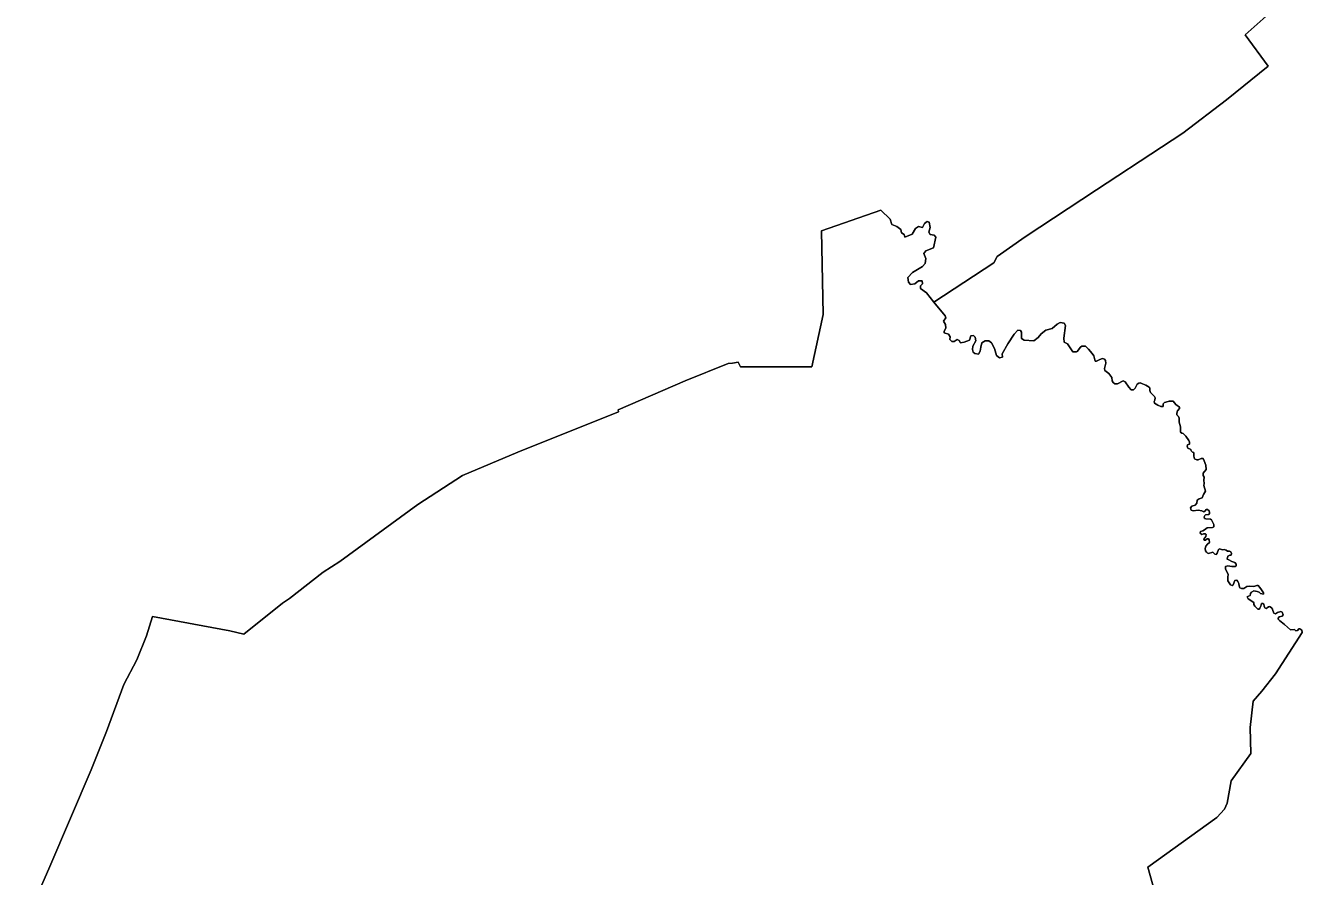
# Model space of a CAD drawing. Extents: x 369010 to 739155, y 6377141 to 6616555.
# Drawn here: x 587589 to 592840, y 6446572 to 6450044 of the extents above; entities that cross this region are included whole.
import ezdxf

# ---------------------------------------------------------------- set-up
doc = ezdxf.new("R2010")
doc.units = 0
doc.header["$LTSCALE"] = 40
doc.layers.add('1', color=7, linetype='Continuous', lineweight=13)

msp = doc.modelspace()

# ---------------------------------------------------------------- linework, layer by layer
at = {"layer": '1'}
for points in [[(587589.02, 6446387.53), (587688.16, 6446610.96), (587855.98, 6447005.85), (587919.36, 6447162.92), (587989.87, 6447354.07), (588043.16, 6447455.36), (588082.72, 6447553.51), (588107.21, 6447632.62), (588422.17, 6447573.53), (588480.26, 6447560.79), (588637.32, 6447686.74), (588666.61, 6447705.6), (588803.32, 6447813.51), (588871.51, 6447857.37), (589190.93, 6448089.41), (589373.48, 6448208.07), (589599.56, 6448302.91), (590009.68, 6448468.25), (590009.02, 6448476.36), (590282.26, 6448594.03), (590458.2, 6448664.86), (590475.74, 6448666.02), (590499.57, 6448670.49), (590509.01, 6448652.29), (590800.46, 6448652.29), (590846.14, 6448865.29), (590839.52, 6449207.06), (591081.48, 6449291.63), (591120.21, 6449255.05), (591127, 6449233.37), (591147.69, 6449224.93), (591163.74, 6449211.86), (591165.73, 6449198.61), (591176.81, 6449192.49), (591179.79, 6449180.41), (591209.58, 6449192.82), (591222.99, 6449216.32), (591235.4, 6449224.27), (591252.12, 6449220.63), (591259.9, 6449236.52), (591270.49, 6449244.96), (591279.59, 6449241.81), (591283.56, 6449220.79), (591277.61, 6449201.59), (591283.23, 6449192.49), (591298.96, 6449189.51), (591306.07, 6449181.73), (591296.64, 6449138.04), (591265.19, 6449125.3), (591256.75, 6449114.21), (591265.85, 6449094.35), (591263.37, 6449073), (591252.61, 6449061.41), (591210.91, 6449037.25), (591192.54, 6449015.73), (591194.85, 6448996.7), (591203.46, 6448988.09), (591220.18, 6448990.41), (591235.9, 6449002.49), (591250.3, 6449002.49), (591251.29, 6448990.91), (591243.68, 6448981.97), (591243.68, 6448970.88), (591268.83, 6448954.33), (591298.46, 6448915.93), (591542.91, 6449076.31), (591556.81, 6449101.96), (591671.34, 6449182.06), (591962.13, 6449374.88), (592227.93, 6449548.99), (592315.48, 6449606.09), (592493.73, 6449741.96), (592663.7, 6449879), (592569.7, 6450006.77), (592839.96, 6450247.91)], [(592839.96, 6450247.91), (592569.7, 6450006.77), (592663.7, 6449879), (592493.73, 6449741.96), (592315.48, 6449606.09), (592227.93, 6449548.99), (591962.13, 6449374.88), (591671.34, 6449182.06)], [(591566.41, 6448688.53), (591554.82, 6448697.47), (591545.56, 6448726.6), (591533.97, 6448749.11), (591522.39, 6448758.04), (591507.82, 6448758.37), (591494.58, 6448749.11), (591490.11, 6448731.89), (591487.46, 6448715.51), (591480.84, 6448703.43), (591465.45, 6448705.58), (591458.83, 6448711.54), (591455.52, 6448722.13), (591457.67, 6448735.87), (591470.42, 6448758.37), (591467.6, 6448773.27), (591460.49, 6448779.39), (591448.9, 6448778.23), (591444.6, 6448761.19), (591422.59, 6448752.42), (591406.53, 6448749.6), (591402.23, 6448758.87), (591393.29, 6448763.34), (591380.71, 6448754.57), (591371.28, 6448755.73), (591364.16, 6448763.84), (591365.32, 6448773.77), (591357.54, 6448785.35), (591340, 6448789.82), (591340.5, 6448797.43), (591347.61, 6448810.01), (591345.96, 6448824.74), (591338.35, 6448837.49), (591346.62, 6448851.72), (591344.97, 6448859.5), (591298.46, 6448915.93), (591268.83, 6448954.33), (591243.68, 6448970.88), (591243.68, 6448981.97), (591251.29, 6448990.91), (591250.3, 6449002.49), (591235.9, 6449002.49), (591220.18, 6448990.41), (591203.46, 6448988.09), (591194.85, 6448996.7), (591192.54, 6449015.73), (591210.91, 6449037.25), (591252.61, 6449061.41), (591263.37, 6449073), (591265.85, 6449094.35), (591256.75, 6449114.21), (591265.19, 6449125.3), (591296.64, 6449138.04), (591306.07, 6449181.73), (591298.96, 6449189.51), (591283.23, 6449192.49), (591277.61, 6449201.59), (591283.56, 6449220.79), (591279.59, 6449241.81), (591270.49, 6449244.96), (591259.9, 6449236.52), (591252.12, 6449220.63), (591235.4, 6449224.27), (591222.99, 6449216.32), (591209.58, 6449192.82), (591179.79, 6449180.41), (591176.81, 6449192.49), (591165.73, 6449198.61), (591163.74, 6449211.86), (591147.69, 6449224.93), (591127, 6449233.37), (591120.21, 6449255.05), (591081.48, 6449291.63), (590839.52, 6449207.06), (590846.14, 6448865.29), (590800.46, 6448652.29), (590509.01, 6448652.29)], [(591671.34, 6449182.06), (591556.81, 6449101.96), (591542.91, 6449076.31), (591298.46, 6448915.93), (591344.97, 6448859.5), (591346.62, 6448851.72), (591338.35, 6448837.49), (591345.96, 6448824.74), (591347.61, 6448810.01), (591340.5, 6448797.43), (591340, 6448789.82), (591357.54, 6448785.35), (591365.32, 6448773.77), (591364.16, 6448763.84), (591371.28, 6448755.73), (591380.71, 6448754.57), (591393.29, 6448763.34), (591402.23, 6448758.87), (591406.53, 6448749.6), (591422.59, 6448752.42), (591444.6, 6448761.19), (591448.9, 6448778.23), (591460.49, 6448779.39), (591467.6, 6448773.27), (591470.42, 6448758.37), (591457.67, 6448735.87), (591455.52, 6448722.13), (591458.83, 6448711.54), (591465.45, 6448705.58), (591480.84, 6448703.43), (591487.46, 6448715.51), (591490.11, 6448731.89), (591494.58, 6448749.11), (591507.82, 6448758.37), (591522.39, 6448758.04), (591533.97, 6448749.11), (591545.56, 6448726.6), (591554.82, 6448697.47), (591566.41, 6448688.53), (591578.49, 6448690.85), (591577.5, 6448704.59), (591600.5, 6448745.3), (591625.83, 6448785.52), (591641.88, 6448800.91), (591651.98, 6448799.75), (591656.44, 6448792.63), (591656.44, 6448767.81), (591667.86, 6448760.19), (591706.43, 6448758.04), (591724.14, 6448771.78), (591736.71, 6448786.51), (591755.42, 6448800.91), (591781.23, 6448808.03), (591801.59, 6448825.73), (591814.34, 6448832.85), (591830.72, 6448830.04), (591836.51, 6448820.93), (591829.23, 6448768.97), (591830.55, 6448752.25), (591844.13, 6448745.47), (591865.97, 6448712.36), (591881.03, 6448712.36), (591884.18, 6448714.02), (591896.76, 6448732.06), (591902.55, 6448736.53), (591917.94, 6448735.87), (591929.36, 6448724.45), (591944.75, 6448705.58), (591951.7, 6448696.14), (591957.17, 6448674.46), (591962.79, 6448674.13), (591976.2, 6448681.91), (591987.78, 6448685.22), (591995.4, 6448683.4), (591999.87, 6448677.77), (592000.2, 6448666.35), (591998.71, 6448656.26), (591995.56, 6448645.17), (591996.22, 6448637.23), (592013.6, 6448623.99), (592024.69, 6448608.59), (592026.35, 6448594.19), (592030.81, 6448587.24), (592037.93, 6448582.11), (592048.03, 6448582.94), (592071.03, 6448594.69), (592079.14, 6448590.72), (592094.86, 6448568.04), (592103.97, 6448557.45), (592113.9, 6448557.29), (592120.85, 6448564.73), (592129.29, 6448580.29), (592135.41, 6448585.42), (592140.54, 6448586.91), (592150.8, 6448582.11), (592164.21, 6448576.32), (592171.33, 6448573.01), (592177.62, 6448569.04), (592180.1, 6448565.4), (592180.43, 6448554.8)], [(592348.58, 6448313.67), (592345.44, 6448316.15), (592335.34, 6448318.96), (592332.36, 6448327.57), (592334.18, 6448333.19), (592342.13, 6448336.5), (592342.62, 6448344.61), (592340.31, 6448351.23), (592327.73, 6448368.61), (592316.47, 6448379.37), (592310.52, 6448380.36), (592306.05, 6448384.5), (592305.88, 6448391.29), (592305.55, 6448406.68), (592300.75, 6448425.88), (592299.76, 6448442.43), (592297.44, 6448448.39), (592290.32, 6448456), (592290.49, 6448462.62), (592293.97, 6448471.39), (592302.08, 6448481.32), (592301.41, 6448486.45), (592286.52, 6448497.87), (592275.59, 6448511.28), (592268.64, 6448512.1), (592258.88, 6448511.11), (592245.97, 6448507.8), (592240.51, 6448506.15), (592235.38, 6448501.02), (592234.55, 6448490.26), (592225.12, 6448489.43), (592212.54, 6448495.06), (592199.96, 6448502.67), (592197.81, 6448510.12), (592201.28, 6448515.41), (592202.77, 6448525.01), (592199.63, 6448530.48), (592182.91, 6448547.03), (592180.43, 6448554.8), (592180.1, 6448565.4), (592177.62, 6448569.04), (592171.33, 6448573.01), (592164.21, 6448576.32), (592150.8, 6448582.11), (592140.54, 6448586.91), (592135.41, 6448585.42), (592129.29, 6448580.29), (592120.85, 6448564.73), (592113.9, 6448557.29), (592103.97, 6448557.45), (592094.86, 6448568.04), (592079.14, 6448590.72), (592071.03, 6448594.69), (592048.03, 6448582.94), (592037.93, 6448582.11), (592030.81, 6448587.24), (592026.35, 6448594.19), (592024.69, 6448608.59), (592013.6, 6448623.99), (591996.22, 6448637.23), (591995.56, 6448645.17), (591998.71, 6448656.26), (592000.2, 6448666.35), (591999.87, 6448677.77), (591995.4, 6448683.4), (591987.78, 6448685.22), (591976.2, 6448681.91), (591962.79, 6448674.13), (591957.17, 6448674.46), (591951.7, 6448696.14), (591944.75, 6448705.58), (591929.36, 6448724.45), (591917.94, 6448735.87), (591902.55, 6448736.53), (591896.76, 6448732.06), (591884.18, 6448714.02), (591881.03, 6448712.36), (591865.97, 6448712.36), (591844.13, 6448745.47), (591830.55, 6448752.25), (591829.23, 6448768.97), (591836.51, 6448820.93), (591830.72, 6448830.04), (591814.34, 6448832.85), (591801.59, 6448825.73), (591781.23, 6448808.03), (591755.42, 6448800.91), (591736.71, 6448786.51), (591724.14, 6448771.78), (591706.43, 6448758.04), (591667.86, 6448760.19), (591656.44, 6448767.81), (591656.44, 6448792.63), (591651.98, 6448799.75), (591641.88, 6448800.91), (591625.83, 6448785.52), (591600.5, 6448745.3), (591577.5, 6448704.59), (591578.49, 6448690.85), (591566.41, 6448688.53)], [(590509.01, 6448652.29), (590499.57, 6448670.49), (590475.74, 6448666.02), (590458.2, 6448664.86), (590282.26, 6448594.03), (590009.02, 6448476.36), (590009.68, 6448468.25), (589599.56, 6448302.91), (589373.48, 6448208.07), (589190.93, 6448089.41), (588871.51, 6447857.37), (588803.32, 6447813.51), (588666.61, 6447705.6), (588637.32, 6447686.74), (588480.26, 6447560.79), (588422.17, 6447573.53), (588107.21, 6447632.62), (588082.72, 6447553.51), (588043.16, 6447455.36), (587989.87, 6447354.07), (587919.36, 6447162.92), (587855.98, 6447005.85), (587688.16, 6446610.96), (587589.02, 6446387.53)], [(592180.43, 6448554.8), (592182.91, 6448547.03), (592199.63, 6448530.48), (592202.77, 6448525.01), (592201.28, 6448515.41), (592197.81, 6448510.12), (592199.96, 6448502.67), (592212.54, 6448495.06), (592225.12, 6448489.43), (592234.55, 6448490.26), (592235.38, 6448501.02), (592240.51, 6448506.15), (592245.97, 6448507.8), (592258.88, 6448511.11), (592268.64, 6448512.1), (592275.59, 6448511.28), (592286.52, 6448497.87), (592301.41, 6448486.45), (592302.08, 6448481.32), (592293.97, 6448471.39), (592290.49, 6448462.62), (592290.32, 6448456), (592297.44, 6448448.39), (592299.76, 6448442.43), (592300.75, 6448425.88), (592305.55, 6448406.68), (592305.88, 6448391.29), (592306.05, 6448384.5), (592310.52, 6448380.36), (592316.47, 6448379.37), (592327.73, 6448368.61), (592340.31, 6448351.23), (592342.62, 6448344.61), (592342.13, 6448336.5), (592334.18, 6448333.19), (592332.36, 6448327.57), (592335.34, 6448318.96), (592345.44, 6448316.15), (592348.58, 6448313.67), (592349.24, 6448309.03), (592351.06, 6448307.71), (592355.37, 6448303.73), (592360.17, 6448301.58), (592359.67, 6448286.36), (592362.65, 6448275.76), (592372.08, 6448272.29), (592377.88, 6448272.45), (592389.79, 6448277.42), (592398.73, 6448276.92), (592403.03, 6448267.99), (592408.83, 6448250.61), (592410.65, 6448232.24), (592397.9, 6448217.01), (592397.9, 6448208.4), (592402.7, 6448200.63), (592400.72, 6448188.88), (592402.04, 6448175.97), (592400.55, 6448167.03), (592408.16, 6448143.69), (592399.06, 6448130.45), (592394.76, 6448116.38), (592382.01, 6448113.24), (592374.24, 6448107.61), (592372.91, 6448095.37), (592366.13, 6448086.59), (592351.73, 6448083.45), (592346.6, 6448076.5), (592348.75, 6448067.06), (592357.35, 6448063.42), (592378.54, 6448066.57), (592393.1, 6448064.25), (592401.21, 6448059.62), (592406.67, 6448063.09), (592410.81, 6448068.88), (592415.45, 6448068.88), (592422.89, 6448063.75), (592424.71, 6448057.3), (592424.38, 6448052), (592420.41, 6448049.19), (592408.33, 6448047.04), (592404.52, 6448044.89), (592402.87, 6448039.76), (592404.36, 6448032.97), (592409.32, 6448031.15), (592428.69, 6448030.16), (592432.99, 6448026.35), (592441.93, 6448007.65), (592442.42, 6448003.18), (592441.26, 6447998.88), (592436.96, 6447996.23), (592414.45, 6447994.08), (592404.36, 6447985.8), (592396.91, 6447981.5), (592387.31, 6447978.69), (592386.15, 6447972.89), (592392.77, 6447967.6), (592400.22, 6447969.91), (592408.49, 6447970.24), (592410.81, 6447966.93), (592409.82, 6447958.99)], [(592515.74, 6447836.19), (592529.31, 6447836.68), (592532.95, 6447838.83), (592532.79, 6447846.45), (592527.33, 6447852.24), (592515.74, 6447856.71), (592503, 6447863.16), (592496.87, 6447866.97), (592499.19, 6447879.22), (592506.8, 6447882.53), (592512.93, 6447883.19), (592514.09, 6447889.15), (592511.27, 6447896.6), (592506.31, 6447898.75), (592497.54, 6447899.41), (592491.91, 6447903.22), (592483.47, 6447906.19), (592476.02, 6447904.87), (592466.42, 6447909.01), (592460.46, 6447906.03), (592455.5, 6447890.47), (592451.19, 6447885.84), (592445.4, 6447887), (592437.95, 6447894.77), (592420.41, 6447889.15), (592415.11, 6447891.96), (592411.31, 6447895.6), (592407.5, 6447900.07), (592406.18, 6447910.33), (592408.83, 6447920.1), (592416.6, 6447927.05), (592423.89, 6447934.99), (592423.39, 6447944.76), (592420.74, 6447949.23), (592414.29, 6447950.05), (592407.34, 6447944.26), (592402.04, 6447943.43), (592400.55, 6447948.07), (592409.82, 6447958.99), (592410.81, 6447966.93), (592408.49, 6447970.24), (592400.22, 6447969.91), (592392.77, 6447967.6), (592386.15, 6447972.89), (592387.31, 6447978.69), (592396.91, 6447981.5), (592404.36, 6447985.8), (592414.45, 6447994.08), (592436.96, 6447996.23), (592441.26, 6447998.88), (592442.42, 6448003.18), (592441.93, 6448007.65), (592432.99, 6448026.35), (592428.69, 6448030.16), (592409.32, 6448031.15), (592404.36, 6448032.97), (592402.87, 6448039.76), (592404.52, 6448044.89), (592408.33, 6448047.04), (592420.41, 6448049.19), (592424.38, 6448052), (592424.71, 6448057.3), (592422.89, 6448063.75), (592415.45, 6448068.88), (592410.81, 6448068.88), (592406.67, 6448063.09), (592401.21, 6448059.62), (592393.1, 6448064.25), (592378.54, 6448066.57), (592357.35, 6448063.42), (592348.75, 6448067.06), (592346.6, 6448076.5), (592351.73, 6448083.45), (592366.13, 6448086.59), (592372.91, 6448095.37), (592374.24, 6448107.61), (592382.01, 6448113.24), (592394.76, 6448116.38), (592399.06, 6448130.45), (592408.16, 6448143.69), (592400.55, 6448167.03), (592402.04, 6448175.97), (592400.72, 6448188.88), (592402.7, 6448200.63), (592397.9, 6448208.4), (592397.9, 6448217.01), (592410.65, 6448232.24), (592408.83, 6448250.61), (592403.03, 6448267.99), (592398.73, 6448276.92), (592389.79, 6448277.42), (592377.88, 6448272.45), (592372.08, 6448272.29), (592362.65, 6448275.76), (592359.67, 6448286.36), (592360.17, 6448301.58), (592355.37, 6448303.73), (592351.06, 6448307.71), (592349.24, 6448309.03), (592348.58, 6448313.67)], [(592409.82, 6447958.99), (592400.55, 6447948.07), (592402.04, 6447943.43), (592407.34, 6447944.26), (592414.29, 6447950.05), (592420.74, 6447949.23), (592423.39, 6447944.76), (592423.89, 6447934.99), (592416.6, 6447927.05), (592408.83, 6447920.1), (592406.18, 6447910.33), (592407.5, 6447900.07), (592411.31, 6447895.6), (592415.11, 6447891.96), (592420.41, 6447889.15), (592437.95, 6447894.77), (592445.4, 6447887), (592451.19, 6447885.84), (592455.5, 6447890.47), (592460.46, 6447906.03), (592466.42, 6447909.01), (592476.02, 6447904.87), (592483.47, 6447906.19), (592491.91, 6447903.22), (592497.54, 6447899.41), (592506.31, 6447898.75), (592511.27, 6447896.6), (592514.09, 6447889.15), (592512.93, 6447883.19), (592506.8, 6447882.53), (592499.19, 6447879.22), (592496.87, 6447866.97), (592503, 6447863.16), (592515.74, 6447856.71), (592527.33, 6447852.24), (592532.79, 6447846.45), (592532.95, 6447838.83), (592529.31, 6447836.68), (592515.74, 6447836.19), (592499.69, 6447838.67), (592489.09, 6447835.86), (592489.43, 6447826.92), (592501.01, 6447804.24), (592499.03, 6447792.66), (592498.69, 6447778.26), (592509.62, 6447762.04), (592516.57, 6447759.39), (592521.2, 6447762.21), (592527.16, 6447779.42), (592535.93, 6447780.25), (592540.57, 6447775.78), (592543.55, 6447766.51), (592544.87, 6447757.57), (592548.68, 6447749.96), (592554.8, 6447746.81), (592564.23, 6447747.14), (592576.65, 6447754.76), (592588.23, 6447756.08), (592604.62, 6447754.76), (592618.19, 6447758.73), (592622.66, 6447759.06), (592629.28, 6447750.95), (592636.72, 6447741.85), (592645.33, 6447728.28), (592645, 6447724.14), (592632.92, 6447726.13), (592626.79, 6447731.75), (592619.18, 6447734.9), (592605.44, 6447736.88), (592595.68, 6447731.42), (592591.87, 6447726.62), (592590.22, 6447718.68), (592582.94, 6447715.86), (592577.47, 6447712.06), (592581.61, 6447705.11), (592588.89, 6447700.31), (592595.02, 6447695.84), (592604.62, 6447690.05), (592604.62, 6447681.77), (592609.09, 6447673.83), (592615.71, 6447667.37), (592622.16, 6447662.41), (592627.46, 6447662.74), (592630.1, 6447665.88), (592633.58, 6447674.49), (592636.39, 6447684.92), (592641.86, 6447685.91), (592645.99, 6447682.76), (592647.32, 6447673.83), (592650.79, 6447668.2), (592655.92, 6447665.55), (592660.39, 6447668.2), (592664.53, 6447672.01), (592668.67, 6447672.83), (592672.47, 6447671.34), (592677.6, 6447667.87), (592681.08, 6447662.41), (592682.4, 6447656.28), (592685.55, 6447649.99), (592687.53, 6447646.52)], [(592236.7, 6446380.08), (592172.49, 6446608.48), (592454.17, 6446811.88), (592485.95, 6446845.98), (592496.71, 6446869.97), (592512.93, 6446961.17), (592593.2, 6447073.21), (592590.88, 6447179.47), (592602.63, 6447286.88), (592638.05, 6447327.76), (592693.49, 6447398.43), (592802.73, 6447566.58), (592801.07, 6447577.01), (592793.46, 6447582.14), (592789.32, 6447581.48), (592783.53, 6447574.52), (592776.58, 6447573.53), (592771.44, 6447579.32), (592754.56, 6447577.34), (592730.57, 6447600.01), (592709.55, 6447616.23), (592703.09, 6447623.18), (592709.22, 6447630.3), (592721.63, 6447634.11), (592725.1, 6447638.91), (592720.97, 6447650.33), (592716.17, 6447652.48), (592701.6, 6447648.34), (592693.82, 6447643.87), (592687.53, 6447646.52), (592685.55, 6447649.99), (592682.4, 6447656.28), (592681.08, 6447662.41), (592677.6, 6447667.87), (592672.47, 6447671.34), (592668.67, 6447672.83), (592664.53, 6447672.01), (592660.39, 6447668.2), (592655.92, 6447665.55), (592650.79, 6447668.2), (592647.32, 6447673.83), (592645.99, 6447682.76), (592641.86, 6447685.91), (592636.39, 6447684.92), (592633.58, 6447674.49), (592630.1, 6447665.88), (592627.46, 6447662.74), (592622.16, 6447662.41), (592615.71, 6447667.37), (592609.09, 6447673.83), (592604.62, 6447681.77), (592604.62, 6447690.05), (592595.02, 6447695.84), (592588.89, 6447700.31), (592581.61, 6447705.11), (592577.47, 6447712.06), (592582.94, 6447715.86), (592590.22, 6447718.68), (592591.87, 6447726.62), (592595.68, 6447731.42), (592605.44, 6447736.88), (592619.18, 6447734.9), (592626.79, 6447731.75), (592632.92, 6447726.13), (592645, 6447724.14), (592645.33, 6447728.28), (592636.72, 6447741.85), (592629.28, 6447750.95), (592622.66, 6447759.06), (592618.19, 6447758.73), (592604.62, 6447754.76), (592588.23, 6447756.08), (592576.65, 6447754.76), (592564.23, 6447747.14), (592554.8, 6447746.81), (592548.68, 6447749.96), (592544.87, 6447757.57), (592543.55, 6447766.51), (592540.57, 6447775.78), (592535.93, 6447780.25), (592527.16, 6447779.42), (592521.2, 6447762.21), (592516.57, 6447759.39), (592509.62, 6447762.04), (592498.69, 6447778.26), (592499.03, 6447792.66), (592501.01, 6447804.24), (592489.43, 6447826.92), (592489.09, 6447835.86), (592499.69, 6447838.67), (592515.74, 6447836.19)], [(592687.53, 6447646.52), (592693.82, 6447643.87), (592701.6, 6447648.34), (592716.17, 6447652.48), (592720.97, 6447650.33), (592725.1, 6447638.91), (592721.63, 6447634.11), (592709.22, 6447630.3), (592703.09, 6447623.18), (592709.55, 6447616.23), (592730.57, 6447600.01), (592754.56, 6447577.34), (592771.44, 6447579.32), (592776.58, 6447573.53), (592783.53, 6447574.52), (592789.32, 6447581.48), (592793.46, 6447582.14), (592801.07, 6447577.01), (592802.73, 6447566.58), (592693.49, 6447398.43), (592638.05, 6447327.76), (592602.63, 6447286.88), (592590.88, 6447179.47), (592593.2, 6447073.21), (592512.93, 6446961.17), (592496.71, 6446869.97), (592485.95, 6446845.98), (592454.17, 6446811.88), (592172.49, 6446608.48), (592236.7, 6446380.08)]]:
    msp.add_lwpolyline(points, dxfattribs=at)

doc.saveas('drawing.dxf')
